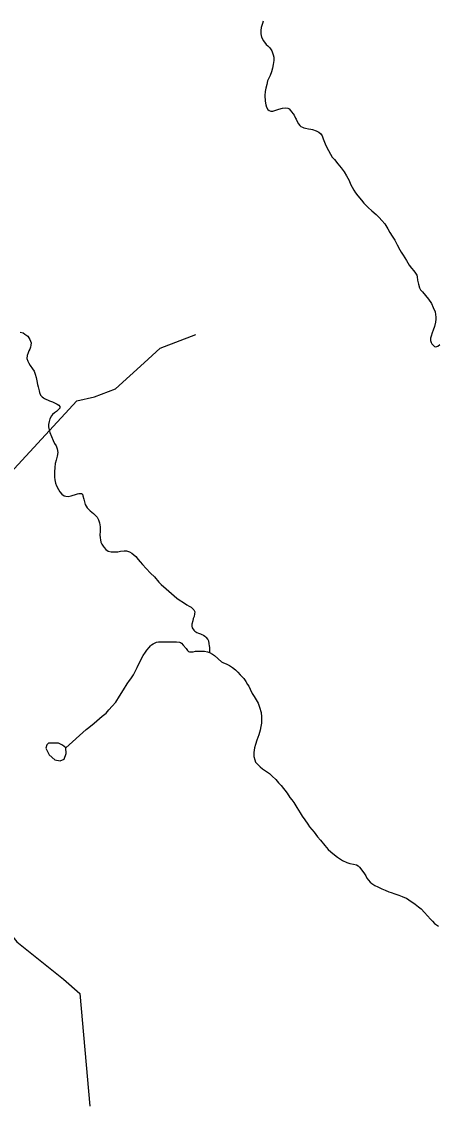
# Model space of a CAD drawing. Extents: x 2056842 to 2160602, y 826753 to 1016856.
# Drawn here: x 2121968 to 2123683, y 837428 to 841891 of the extents above; entities that cross this region are included whole.
import ezdxf

# ---------------------------------------------------------------- set-up
doc = ezdxf.new("R2010")
doc.units = 0
for name, color, linetype in [('Exist Hydrographic Creek Single Shore', 7, 'Continuous'), ('Exist Hydrographic Misc Water Feature', 7, 'Continuous'), ('Exist Road Non-System Type 51', 7, 'Continuous')]:
    doc.layers.add(name, color=color, linetype=linetype)

msp = doc.modelspace()

# ---------------------------------------------------------------- linework, layer by layer
at = {"layer": 'Exist Hydrographic Creek Single Shore'}
for points in [[(2122961.8, 841892.8), (2122959.8, 841883.1), (2122954.3, 841866.9), (2122952.2, 841854.6), (2122952.4, 841840.4), (2122954.7, 841826.6), (2122962.7, 841812.4), (2122974.8, 841796.4), (2122981.1, 841790.6), (2122989.9, 841782.3), (2122996.9, 841770.7)], [(2122996.9, 841770.7), (2123003.1, 841754.7), (2123005.3, 841745.1), (2123005.5, 841731.3), (2123003.7, 841714.5), (2122999.8, 841699.3), (2122995.7, 841684.5), (2122990.1, 841669.1), (2122980.1, 841647.1), (2122976.4, 841632.2), (2122972.5, 841617), (2122970.7, 841603.1), (2122968.8, 841586.7), (2122969.6, 841563.5), (2122973.3, 841547.9), (2122976, 841538.2), (2122980.7, 841528.9), (2122986, 841524.8), (2122993.4, 841522.9), (2123001, 841523), (2123014.7, 841526.6), (2123027, 841531.2), (2123041.4, 841535.1), (2123055.1, 841536.3), (2123062.9, 841534.7), (2123069.5, 841531.3), (2123075, 841525.6), (2123079.1, 841519.7), (2123085.3, 841511), (2123089.2, 841505.6), (2123095.5, 841493.7), (2123097.6, 841489.7), (2123101.9, 841479.7), (2123107.4, 841470), (2123112.8, 841463.9), (2123117.5, 841459.5), (2123123.8, 841456.1), (2123129.8, 841453.6), (2123136.3, 841451.8), (2123148.2, 841450), (2123157.7, 841448.1), (2123165.5, 841446.6), (2123180, 841441.9), (2123190.9, 841435.4), (2123198.9, 841429.3), (2123204.2, 841420.8), (2123208.9, 841408.7), (2123214.3, 841394.6), (2123220.4, 841380.6), (2123230.7, 841360.4), (2123238.7, 841345), (2123246.5, 841333.3), (2123255.1, 841323.1), (2123269.6, 841305.8), (2123283.4, 841288.8), (2123295.3, 841273.1), (2123305.5, 841255.8), (2123315.6, 841237.6), (2123321.9, 841221.7), (2123328.1, 841210.2), (2123335.2, 841196.9), (2123341.8, 841186.1), (2123352.1, 841173.6), (2123366.6, 841156), (2123376.7, 841144.4), (2123394.3, 841125.9), (2123408.6, 841112.3), (2123426.9, 841096.6), (2123439, 841085), (2123450.9, 841073), (2123463, 841059.1), (2123475.5, 841038.9), (2123483.5, 841023.1), (2123493.5, 841007.4), (2123503.6, 840991.6), (2123514, 840971.8), (2123524.3, 840952), (2123530.2, 840941.8), (2123538.4, 840929.6), (2123551.4, 840907.7), (2123562.6, 840889.4), (2123572.9, 840876.1), (2123581.7, 840865.4), (2123589.5, 840856.1), (2123594, 840847.7), (2123595.4, 840840.6), (2123597.3, 840826.5), (2123601.4, 840810.1), (2123605.5, 840796.1), (2123610, 840787.7), (2123617.8, 840778.4), (2123629.9, 840764.4), (2123642.6, 840749.5), (2123654.9, 840731), (2123662.3, 840714.4), (2123669.5, 840696.3), (2123672.8, 840674.7), (2123672.8, 840666.6), (2123670.7, 840654.3), (2123666.8, 840636.3)], [(2121961.4, 840613.3), (2121973.7, 840609.9), (2121981.3, 840605.4), (2121993.4, 840596.3), (2122002, 840583.6), (2122006.5, 840569.6), (2122006.1, 840559.9), (2122004.2, 840551.7), (2122000.8, 840543.7), (2121997.9, 840536.4), (2121994, 840528.1), (2121990.9, 840516.8), (2121989.3, 840505.3), (2121992.6, 840493.8), (2121996.9, 840486.2), (2122003.2, 840476.3), (2122012, 840462.9), (2122019.2, 840452), (2122022.7, 840440.5), (2122027.2, 840426.5), (2122030.5, 840412.6), (2122033.2, 840398.4), (2122035.4, 840388.7), (2122039.5, 840372.3), (2122041.6, 840364.6), (2122045.7, 840353.9), (2122051.8, 840346.5), (2122057.8, 840342.3), (2122062.3, 840340.4), (2122081.8, 840331), (2122094.3, 840325.8), (2122106.2, 840320.8), (2122113.9, 840317.2), (2122120.1, 840313), (2122124.2, 840307.1), (2122124.4, 840300.6), (2122122.2, 840297.6), (2122110.7, 840286.8), (2122102.5, 840280.8), (2122095.1, 840275), (2122090.6, 840268.8), (2122084.2, 840256.3), (2122080.7, 840245.1), (2122078.7, 840232.8), (2122078.7, 840223.1), (2122080.7, 840211.5), (2122084, 840200.8), (2122090.6, 840184), (2122097.3, 840166.7), (2122103.5, 840155.2), (2122109.4, 840145), (2122113.3, 840132.6), (2122116, 840117.3), (2122114.2, 840103.4), (2122110.1, 840086.9), (2122106.2, 840073.3), (2122104.7, 840056.9), (2122102.5, 840038.6), (2122102.7, 840016.6), (2122104.9, 840004.9), (2122106.8, 839991.2), (2122111.1, 839981.2), (2122119.1, 839965.4), (2122125.2, 839955.6), (2122133, 839947.1), (2122143.3, 839939.5), (2122149.4, 839937.7), (2122159.5, 839937.4), (2122171, 839939.7), (2122179.4, 839942.1), (2122185.3, 839943.7), (2122197.4, 839947.5), (2122203.1, 839949.8)], [(2122203.1, 839949.8), (2122213.4, 839949.5), (2122217.5, 839946.1), (2122220.2, 839939.6), (2122223.4, 839926.1), (2122226.3, 839914.7), (2122229.6, 839904), (2122237.8, 839889.8), (2122241.9, 839885.6), (2122249.5, 839878.3), (2122257.1, 839872.3), (2122264, 839866.4), (2122270, 839860.6), (2122274.3, 839856.3), (2122278.4, 839852.1), (2122284.1, 839840.6), (2122288.4, 839829), (2122290.5, 839812.5), (2122290.5, 839793), (2122289.7, 839779.7), (2122290.9, 839766.6), (2122291.9, 839758.3), (2122294, 839749.5), (2122298.3, 839740.3), (2122303, 839732.7), (2122307.1, 839726.8), (2122313.9, 839718.5), (2122323.5, 839712.5), (2122336, 839709), (2122351.4, 839708.7), (2122363.3, 839709.4), (2122375.2, 839711.6), (2122389.5, 839713.9), (2122399.4, 839713.7), (2122411.5, 839709.8), (2122421.5, 839704.2), (2122437.3, 839689.6), (2122447, 839678), (2122456, 839668.1), (2122465.8, 839656.5), (2122479.8, 839640.6), (2122498.4, 839621.9), (2122514, 839606.2), (2122532.5, 839584.3), (2122542.3, 839574.3), (2122562.8, 839556.6), (2122584.5, 839537.5), (2122607.1, 839519.1), (2122616.7, 839511.5), (2122633.8, 839500.5), (2122647.5, 839491.1), (2122656.7, 839486), (2122665.3, 839481), (2122671.3, 839475.7), (2122677, 839470), (2122679.9, 839461.8), (2122679.5, 839454.2), (2122677.6, 839443.4), (2122674.2, 839434.7), (2122671.7, 839425.7), (2122668.2, 839412), (2122668, 839403.5), (2122669.8, 839396.3), (2122676.2, 839386.4), (2122680.3, 839382.2), (2122688.5, 839377.7), (2122695.7, 839375), (2122703.3, 839371.8), (2122709.2, 839369.3), (2122715.8, 839365.9), (2122722.1, 839362.5), (2122726.4, 839358.2), (2122734.4, 839348), (2122736.5, 839342.5), (2122738.7, 839330.7), (2122739.6, 839322.5), (2122740.4, 839315.1), (2122740.6, 839308.6), (2122740.6, 839295.6)], [(2122740.6, 839295.6), (2122753.1, 839288.8), (2122761.1, 839282.7), (2122791, 839256.7), (2122795.3, 839254.4), (2122811.7, 839247.5), (2122823.4, 839241.3), (2122835.7, 839233.7), (2122847.6, 839223.4), (2122857.9, 839213.7), (2122867.7, 839203.7), (2122875.7, 839195.2), (2122882.1, 839187.7), (2122890.3, 839176), (2122897.9, 839163.4), (2122902.2, 839155.9), (2122908.3, 839143.6), (2122916.3, 839126.1), (2122924.5, 839113.9), (2122933.3, 839100.4), (2122940.7, 839086.4), (2122946.7, 839070.8), (2122953.2, 839048.4), (2122955.3, 839030.2), (2122955.7, 839017.9), (2122955.5, 839004.2), (2122952.8, 838990.4), (2122949.7, 838976.2), (2122944.2, 838956), (2122936.2, 838934), (2122930.3, 838915.9), (2122926.8, 838902.2), (2122923.7, 838884), (2122923.9, 838866.9), (2122927.2, 838853.9), (2122930.9, 838843.6), (2122935.2, 838838.1), (2122949.1, 838824.6), (2122959.2, 838816.2), (2122971.5, 838808.6), (2122987.3, 838796.9), (2122999.2, 838786.6), (2123013.5, 838773), (2123025.2, 838759.1), (2123035.7, 838747.4), (2123060.1, 838715.7), (2123072, 838698), (2123079.7, 838688.8), (2123088.2, 838677.4), (2123100.5, 838657.2), (2123114.8, 838636), (2123122.6, 838621.8), (2123133.3, 838606), (2123145.2, 838588.4), (2123152.7, 838578.3), (2123171.2, 838556), (2123185.3, 838536.9), (2123197.4, 838522.5), (2123216.3, 838500.9), (2123229.8, 838485.1), (2123240.1, 838475), (2123255.9, 838462.1), (2123268.4, 838452.9), (2123280.1, 838444.6), (2123288.5, 838439.3), (2123306.5, 838431.7), (2123318.4, 838427.4), (2123334.4, 838423.8), (2123345.5, 838420.9), (2123352.5, 838417.4), (2123358.8, 838411.6), (2123368.7, 838399.9), (2123378.9, 838384.2), (2123384.2, 838376.1), (2123389.2, 838366.8), (2123394.9, 838358.6), (2123402.1, 838350.3), (2123409.3, 838344.3), (2123421.2, 838336.8), (2123433.3, 838330.5), (2123449.9, 838322.7), (2123464.4, 838316.9), (2123479.2, 838311), (2123489.2, 838307.5), (2123503.8, 838302.8), (2123519.8, 838296.7), (2123533.9, 838291.8), (2123543.4, 838287.5), (2123551.6, 838283.8), (2123561.6, 838277.8), (2123587.7, 838260.1), (2123601.6, 838249.1), (2123612.1, 838240.2), (2123625.8, 838225.9), (2123638.3, 838212.3), (2123650.4, 838198.2), (2123659.6, 838189.1), (2123667.8, 838180.6), (2123683, 838169)]]:
    msp.add_lwpolyline(points, dxfattribs=at)
at = {"layer": 'Exist Hydrographic Misc Water Feature'}
for points in [[(2123666.8, 840636.3), (2123661.3, 840620.9), (2123657, 840610.2), (2123653.3, 840596.5), (2123651, 840588.3), (2123651.2, 840579.4), (2123653.7, 840570.1), (2123656.1, 840565.2), (2123660.2, 840561), (2123667.6, 840554.2), (2123673, 840553.4), (2123681.2, 840555), (2123689.4, 840563)], [(2122149.1, 838903.1), (2122233.9, 838977.9), (2122244.8, 838986.8), (2122265.5, 839004.4), (2122299.5, 839032.5), (2122314.9, 839046), (2122326.8, 839058.8), (2122340.9, 839074.9), (2122354.7, 839091.1), (2122370.7, 839115.5), (2122386.5, 839141.5), (2122402.5, 839165.5), (2122411.9, 839179.4), (2122417.8, 839187.4), (2122427.9, 839203.4), (2122443.5, 839233.5), (2122454.9, 839259.7), (2122467.3, 839282.2), (2122476.9, 839296.2), (2122482.8, 839304.2), (2122492.9, 839316.1), (2122498.6, 839322.5), (2122502.7, 839326.7), (2122508.5, 839330.7), (2122515, 839333.8), (2122522.8, 839337.1), (2122530.6, 839338.3), (2122540.5, 839338.9), (2122555.8, 839339.4), (2122574.5, 839339), (2122590.7, 839339), (2122605.5, 839338.4), (2122617.4, 839338.2), (2122621.7, 839336.3), (2122625.8, 839333.2), (2122632.5, 839325.7), (2122644.6, 839311.3), (2122651, 839303.9), (2122654.3, 839299.8), (2122659, 839298.2), (2122664.9, 839298.1), (2122673.5, 839298.4), (2122682.8, 839299.9), (2122695.5, 839300.4), (2122706.5, 839300.3), (2122713.7, 839300.1), (2122720.9, 839300.2), (2122733, 839298), (2122740.6, 839295.6)], [(2122149.1, 838903.1), (2122135.8, 838914), (2122118.8, 838922.6), (2122078.6, 838922.6), (2122071.4, 838915.3), (2122067.7, 838901.9), (2122081.1, 838873.9), (2122104.2, 838853.2), (2122126.1, 838849.6), (2122143.1, 838855.7), (2122151.6, 838880), (2122149.1, 838903.1)]]:
    msp.add_lwpolyline(points, dxfattribs=at)
at = {"layer": 'Exist Road Non-System Type 51'}
for points in [[(2121308.6, 839366.1), (2121409.4, 839466.9), (2121629.5, 839718.4), (2122195.5, 840330.5), (2122268.2, 840347.1), (2122353.4, 840380.4), (2122471.8, 840486.4), (2122537.2, 840547.7), (2122684.7, 840603.8)], [(2121308.6, 839366.1), (2121334.6, 839244.5), (2121577.6, 838783.1), (2121615, 838710.3), (2121639.9, 838641.7), (2121663.8, 838530.6), (2121819.6, 838260.4), (2121948.4, 838104.5), (2122139.5, 837950.7), (2122207, 837891.4), (2122248.5, 837427.9)]]:
    msp.add_lwpolyline(points, dxfattribs=at)

doc.saveas('drawing.dxf')
